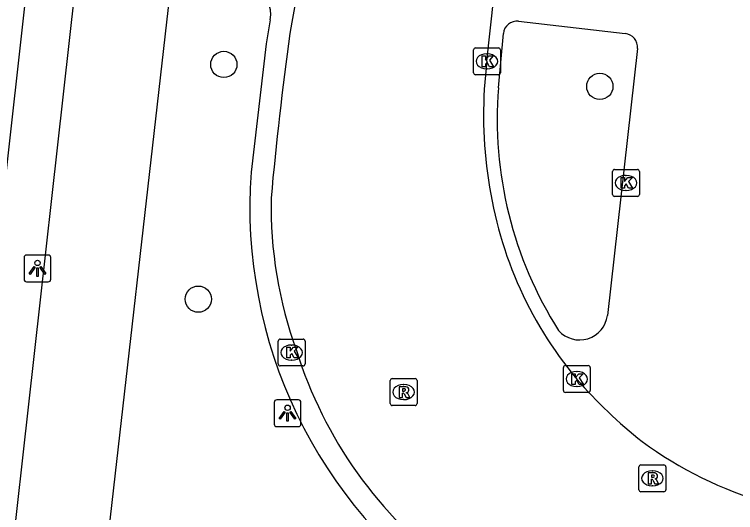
# Model space of a CAD drawing. Extents: x 162026 to 163499, y 387297 to 388169.
# Drawn here: x 162248.05 to 162274.92, y 387550.78 to 387569.33 of the extents above; entities that cross this region are included whole.
import ezdxf

# ---------------------------------------------------------------- set-up
doc = ezdxf.new("R2010")
doc.units = 0
for name, color, linetype in [('IMGEO_Boom', 7, 'Continuous'), ('IMGEO_Fietspad_gesloten', 7, 'Continuous'), ('IMGEO_Kolk', 7, 'Continuous'), ('IMGEO_Lichtpunt', 7, 'Continuous'), ('IMGEO_Rijbaan_lokaal_gesloten', 7, 'Continuous'), ('IMGEO_Rioolput', 7, 'Continuous'), ('IMGEO_Voetpad_open', 7, 'Continuous')]:
    doc.layers.add(name, color=color, linetype=linetype)

msp = doc.modelspace()

# ---------------------------------------------------------------- linework, layer by layer
at = {"layer": 'IMGEO_Boom'}
for centre in [(162255.854, 387567.469), (162269.863, 387566.651), (162254.903, 387558.729)]:
    msp.add_circle(centre, 0.489, dxfattribs=at)
at = {"layer": 'IMGEO_Fietspad_gesloten'}
for points in [[(162245.412, 387526.736), (162247.716, 387547.043), (162250.964, 387576.026), (162255.563, 387617.085), (162260.081, 387657.552)], [(162251.283, 387547.562), (162253.903, 387570.582)]]:
    msp.add_lwpolyline(points, dxfattribs=at)
at = {"layer": 'IMGEO_Kolk'}
for p, q in [((162265.156, 387567.159), (162265.156, 387568.011)), ((162265.231, 387568.085), (162266.083, 387568.085)), ((162266.157, 387568.011), (162266.157, 387567.159)), ((162265.644, 387567.865), (162265.669, 387567.865)), ((162265.667, 387567.305), (162265.642, 387567.305)), ((162266.083, 387567.085), (162265.231, 387567.085)), ((162270.337, 387562.631), (162270.337, 387563.483)), ((162270.412, 387563.557), (162271.264, 387563.557)), ((162271.338, 387563.483), (162271.338, 387562.631)), ((162270.825, 387563.337), (162270.85, 387563.337)), ((162270.848, 387562.777), (162270.823, 387562.777)), ((162271.264, 387562.557), (162270.412, 387562.557)), ((162257.878, 387556.315), (162257.878, 387557.167)), ((162257.953, 387557.241), (162258.805, 387557.241)), ((162258.366, 387557.021), (162258.391, 387557.021)), ((162258.879, 387557.167), (162258.879, 387556.315)), ((162258.389, 387556.461), (162258.364, 387556.461)), ((162258.805, 387556.241), (162257.953, 387556.241)), ((162268.504, 387555.328), (162268.504, 387556.18)), ((162268.579, 387556.254), (162269.431, 387556.254)), ((162269.505, 387556.18), (162269.505, 387555.328)), ((162268.992, 387556.034), (162269.017, 387556.034)), ((162269.015, 387555.474), (162268.99, 387555.474)), ((162269.431, 387555.254), (162268.579, 387555.254))]:
    msp.add_line(p, q, dxfattribs=at)
for points in [[(162265.156, 387567.159), (162265.156, 387568.011)], [(162265.231, 387568.085), (162266.083, 387568.085)], [(162266.157, 387568.011), (162266.157, 387567.159)], [(162265.477, 387567.785), (162265.6, 387567.785), (162265.6, 387567.634), (162265.73, 387567.785), (162265.894, 387567.785), (162265.748, 387567.634), (162265.901, 387567.385), (162265.749, 387567.385), (162265.664, 387567.549), (162265.6, 387567.482), (162265.6, 387567.385), (162265.477, 387567.385), (162265.477, 387567.785)], [(162266.083, 387567.085), (162265.231, 387567.085)], [(162270.337, 387562.631), (162270.337, 387563.483)], [(162270.412, 387563.557), (162271.264, 387563.557)], [(162271.338, 387563.483), (162271.338, 387562.631)], [(162270.658, 387563.257), (162270.781, 387563.257), (162270.781, 387563.106), (162270.911, 387563.257), (162271.075, 387563.257), (162270.929, 387563.106), (162271.082, 387562.857), (162270.93, 387562.857), (162270.845, 387563.021), (162270.781, 387562.954), (162270.781, 387562.857), (162270.658, 387562.857), (162270.658, 387563.257)], [(162271.264, 387562.557), (162270.412, 387562.557)], [(162257.878, 387556.315), (162257.878, 387557.167)], [(162257.953, 387557.241), (162258.805, 387557.241)], [(162258.879, 387557.167), (162258.879, 387556.315)], [(162258.199, 387556.941), (162258.322, 387556.941), (162258.322, 387556.79), (162258.452, 387556.941), (162258.616, 387556.941), (162258.47, 387556.79), (162258.623, 387556.541), (162258.471, 387556.541), (162258.386, 387556.705), (162258.322, 387556.638), (162258.322, 387556.541), (162258.199, 387556.541), (162258.199, 387556.941)], [(162258.805, 387556.241), (162257.953, 387556.241)], [(162268.504, 387555.328), (162268.504, 387556.18)], [(162268.579, 387556.254), (162269.431, 387556.254)], [(162269.505, 387556.18), (162269.505, 387555.328)], [(162268.825, 387555.954), (162268.948, 387555.954), (162268.948, 387555.803), (162269.078, 387555.954), (162269.242, 387555.954), (162269.096, 387555.803), (162269.249, 387555.554), (162269.097, 387555.554), (162269.012, 387555.718), (162268.948, 387555.651), (162268.948, 387555.554), (162268.825, 387555.554), (162268.825, 387555.954)], [(162269.431, 387555.254), (162268.579, 387555.254)]]:
    msp.add_lwpolyline(points, dxfattribs=at)
for centre, start, end in [((162265.233, 387568.009), 91.552, 178.448), ((162265.233, 387568.009), 91.552, 178.448), ((162266.081, 387568.009), 1.552, 88.448), ((162266.081, 387568.009), 1.552, 88.448), ((162265.233, 387567.161), 181.552, 268.448), ((162265.233, 387567.161), 181.552, 268.448), ((162266.081, 387567.161), 271.552, 358.448), ((162266.081, 387567.161), 271.552, 358.448), ((162270.414, 387563.481), 91.552, 178.448), ((162270.414, 387563.481), 91.552, 178.448), ((162271.262, 387563.481), 1.552, 88.448), ((162271.262, 387563.481), 1.552, 88.448), ((162270.414, 387562.633), 181.552, 268.448), ((162270.414, 387562.633), 181.552, 268.448), ((162271.262, 387562.633), 271.552, 358.448), ((162271.262, 387562.633), 271.552, 358.448), ((162257.955, 387557.165), 91.552, 178.448), ((162257.955, 387557.165), 91.552, 178.448), ((162258.803, 387557.165), 1.552, 88.448), ((162258.803, 387557.165), 1.552, 88.448), ((162257.955, 387556.317), 181.552, 268.448), ((162257.955, 387556.317), 181.552, 268.448), ((162258.803, 387556.317), 271.552, 358.448), ((162258.803, 387556.317), 271.552, 358.448), ((162268.581, 387556.178), 91.552, 178.448), ((162268.581, 387556.178), 91.552, 178.448), ((162269.429, 387556.178), 1.552, 88.448), ((162269.429, 387556.178), 1.552, 88.448), ((162268.581, 387555.33), 181.552, 268.448), ((162268.581, 387555.33), 181.552, 268.448), ((162269.429, 387555.33), 271.552, 358.448), ((162269.429, 387555.33), 271.552, 358.448)]:
    msp.add_arc(centre, 0.0765, start, end, dxfattribs=at)
for centre, major_axis, ratio, start_param, end_param in [((162265.643, 387567.585), (-0.387, 0.002), 0.722429, 4.712389, 7.853982), ((162265.668, 387567.585), (-0.39, 0.002), 0.717154, 1.570796, 4.712389), ((162270.824, 387563.057), (-0.387, 0.002), 0.722429, 4.712389, 7.853982), ((162270.849, 387563.057), (-0.39, 0.002), 0.717154, 1.570796, 4.712389), ((162258.365, 387556.741), (-0.387, 0.002), 0.722429, 4.712389, 7.853982), ((162258.39, 387556.741), (-0.39, 0.002), 0.717154, 1.570796, 4.712389), ((162268.991, 387555.754), (-0.387, 0.002), 0.722429, 4.712389, 7.853982), ((162269.016, 387555.754), (-0.39, 0.002), 0.717154, 1.570796, 4.712389)]:
    msp.add_ellipse(centre, major_axis=major_axis, ratio=ratio, start_param=start_param, end_param=end_param, dxfattribs=at)
at = {"layer": 'IMGEO_Lichtpunt'}
for p, q in [((162248.412, 387560.278), (162248.412, 387559.471)), ((162248.412, 387560.278), (162248.412, 387559.471)), ((162249.314, 387560.373), (162248.506, 387560.373)), ((162249.314, 387560.373), (162248.506, 387560.373)), ((162249.408, 387559.471), (162249.408, 387560.278)), ((162249.408, 387559.471), (162249.408, 387560.278)), ((162248.506, 387559.377), (162249.314, 387559.377)), ((162248.506, 387559.377), (162249.314, 387559.377)), ((162257.73, 387554.886), (162257.73, 387554.079)), ((162257.73, 387554.886), (162257.73, 387554.079)), ((162258.632, 387554.981), (162257.824, 387554.981)), ((162258.632, 387554.981), (162257.824, 387554.981)), ((162258.726, 387554.079), (162258.726, 387554.886)), ((162258.726, 387554.079), (162258.726, 387554.886)), ((162257.824, 387553.985), (162258.632, 387553.985)), ((162257.824, 387553.985), (162258.632, 387553.985))]:
    msp.add_line(p, q, dxfattribs=at)
for points in [[(162248.786, 387559.942), (162248.825, 387559.914), (162248.637, 387559.652), (162248.599, 387559.679), (162248.786, 387559.942)], [(162248.998, 387559.914), (162249.036, 387559.941), (162249.223, 387559.679), (162249.184, 387559.651), (162248.998, 387559.914)], [(162248.888, 387559.894), (162248.935, 387559.894), (162248.935, 387559.572), (162248.888, 387559.572), (162248.888, 387559.894)], [(162258.104, 387554.55), (162258.143, 387554.522), (162257.955, 387554.26), (162257.917, 387554.287), (162258.104, 387554.55)], [(162258.206, 387554.502), (162258.253, 387554.502), (162258.253, 387554.18), (162258.206, 387554.18), (162258.206, 387554.502)], [(162258.316, 387554.522), (162258.354, 387554.549), (162258.541, 387554.287), (162258.502, 387554.259), (162258.316, 387554.522)]]:
    msp.add_lwpolyline(points, dxfattribs=at)
for centre in [(162248.911, 387560.076), (162258.229, 387554.684)]:
    msp.add_circle(centre, 0.0994, dxfattribs=at)
for centre, start, end in [((162248.506, 387560.278), 90, 180), ((162248.506, 387560.278), 90, 180), ((162249.314, 387560.278), 0, 90), ((162249.314, 387560.278), 0, 90), ((162248.506, 387559.471), 180, 270), ((162248.506, 387559.471), 180, 270), ((162249.314, 387559.471), 270, 0), ((162249.314, 387559.471), 270, 360), ((162257.824, 387554.886), 90, 180), ((162257.824, 387554.886), 90, 180), ((162258.632, 387554.886), 0, 90), ((162258.632, 387554.886), 0, 90), ((162257.824, 387554.079), 180, 270), ((162257.824, 387554.079), 180, 270), ((162258.632, 387554.079), 270, 0), ((162258.632, 387554.079), 270, 360)]:
    msp.add_arc(centre, 0.0946, start, end, dxfattribs=at)
at = {"layer": 'IMGEO_Rijbaan_lokaal_gesloten'}
msp.add_lwpolyline([(162265.657, 387567.585), (162266.306, 387573.59)], dxfattribs=at)
for centre, radius, start, end in [((162315.734, 387559.408), 58.152, 164.20193, 170.8835), ((162381.224, 387551.423), 124.104, 172.03417, 174.88353), ((162281.058, 387565.591), 15.529, 172.6213, 188.0124), ((162280.361, 387565.232), 14.792, 187.0137, 219.8495), ((162273.357, 387562.202), 15.745, 178.9465, 200.001), ((162273.936, 387561.606), 16.104, 197.3042, 233.6718), ((162282.482, 387567.416), 17.822, 220.8686, 231.7265), ((162280.41, 387565.718), 15.217, 233.8925, 253.4822)]:
    msp.add_arc(centre, radius, start, end, dxfattribs=at)
at = {"layer": 'IMGEO_Rioolput'}
for p, q in [((162262.052, 387554.843), (162262.052, 387555.695)), ((162262.127, 387555.769), (162262.979, 387555.769)), ((162263.053, 387555.695), (162263.053, 387554.843)), ((162262.54, 387555.549), (162262.565, 387555.549)), ((162262.563, 387554.989), (162262.538, 387554.989)), ((162262.979, 387554.769), (162262.127, 387554.769)), ((162271.321, 387551.632), (162271.321, 387552.484)), ((162271.396, 387552.558), (162272.248, 387552.558)), ((162272.322, 387552.484), (162272.322, 387551.632)), ((162271.809, 387552.338), (162271.834, 387552.338)), ((162271.832, 387551.778), (162271.807, 387551.778)), ((162272.248, 387551.558), (162271.396, 387551.558))]:
    msp.add_line(p, q, dxfattribs=at)
for points in [[(162262.052, 387554.843), (162262.052, 387555.695)], [(162262.127, 387555.769), (162262.979, 387555.769)], [(162263.053, 387555.695), (162263.053, 387554.843)], [(162262.641, 387555.467), (162262.389, 387555.469), (162262.389, 387555.069)], [(162262.567, 387555.388), (162262.513, 387555.388), (162262.513, 387555.307)], [(162262.389, 387555.069), (162262.513, 387555.069), (162262.513, 387555.231), (162262.524, 387555.231)], [(162262.513, 387555.307), (162262.565, 387555.307)], [(162262.571, 387555.202), (162262.642, 387555.069), (162262.782, 387555.069), (162262.717, 387555.195)], [(162262.979, 387554.769), (162262.127, 387554.769)], [(162271.321, 387551.632), (162271.321, 387552.484)], [(162271.396, 387552.558), (162272.248, 387552.558)], [(162272.322, 387552.484), (162272.322, 387551.632)], [(162271.91, 387552.256), (162271.658, 387552.258), (162271.658, 387551.858)], [(162271.836, 387552.177), (162271.782, 387552.177), (162271.782, 387552.096)], [(162271.658, 387551.858), (162271.782, 387551.858), (162271.782, 387552.02), (162271.793, 387552.02)], [(162271.782, 387552.096), (162271.834, 387552.096)], [(162271.84, 387551.991), (162271.911, 387551.858), (162272.051, 387551.858), (162271.986, 387551.984)], [(162272.248, 387551.558), (162271.396, 387551.558)]]:
    msp.add_lwpolyline(points, dxfattribs=at)
for centre, radius, start, end in [((162262.129, 387555.693), 0.0765, 91.552, 178.448), ((162262.129, 387555.693), 0.0765, 91.552, 178.448), ((162262.977, 387555.693), 0.0765, 1.552, 88.448), ((162262.977, 387555.693), 0.0765, 1.552, 88.448), ((162262.573, 387555.292), 0.0964, 77.0061, 93.1865), ((162262.587, 387555.349), 0.0378, 276.6634, 79.6772), ((162262.64, 387555.357), 0.109, 350.3612, 89.416), ((162262.523, 387555.178), 0.0533, 26.0293, 88.6989), ((162262.549, 387555.496), 0.19, 274.7715, 282.9687), ((162262.638, 387555.357), 0.112, 277.5842, 350.9817), ((162262.622, 387555.142), 0.108, 29.5134, 73.7905), ((162262.129, 387554.845), 0.0765, 181.552, 268.448), ((162262.129, 387554.845), 0.0765, 181.552, 268.448), ((162262.977, 387554.845), 0.0765, 271.552, 358.448), ((162262.977, 387554.845), 0.0765, 271.552, 358.448), ((162271.398, 387552.482), 0.0765, 91.552, 178.448), ((162271.398, 387552.482), 0.0765, 91.552, 178.448), ((162272.246, 387552.482), 0.0765, 1.552, 88.448), ((162272.246, 387552.482), 0.0765, 1.552, 88.448), ((162271.842, 387552.081), 0.0964, 77.0061, 93.1865), ((162271.856, 387552.138), 0.0378, 276.6634, 79.6772), ((162271.909, 387552.146), 0.109, 350.3612, 89.416), ((162271.792, 387551.967), 0.0533, 26.0293, 88.6989), ((162271.818, 387552.285), 0.19, 274.7715, 282.9687), ((162271.907, 387552.146), 0.112, 277.5842, 350.9817), ((162271.891, 387551.931), 0.108, 29.5134, 73.7905), ((162271.398, 387551.634), 0.0765, 181.552, 268.448), ((162271.398, 387551.634), 0.0765, 181.552, 268.448), ((162272.246, 387551.634), 0.0765, 271.552, 358.448), ((162272.246, 387551.634), 0.0765, 271.552, 358.448)]:
    msp.add_arc(centre, radius, start, end, dxfattribs=at)
for centre, major_axis, ratio, start_param, end_param in [((162262.539, 387555.269), (-0.387, 0.002), 0.722429, 4.712389, 7.853982), ((162262.564, 387555.269), (-0.39, 0.002), 0.717154, 1.570796, 4.712389), ((162271.808, 387552.058), (-0.387, 0.002), 0.722429, 4.712389, 7.853982), ((162271.833, 387552.058), (-0.39, 0.002), 0.717154, 1.570796, 4.712389)]:
    msp.add_ellipse(centre, major_axis=major_axis, ratio=ratio, start_param=start_param, end_param=end_param, dxfattribs=at)
at = {"layer": 'IMGEO_Voetpad_open'}
for points in [[(162255.196, 387630.156), (162253.77, 387617.22), (162249.133, 387575.99), (162245.725, 387545.476)], [(162257.579, 387569.13), (162257.433, 387568.234), (162256.87, 387563.453)], [(162266.833, 387569.082), (162270.803, 387568.62)], [(162266.088, 387566.604), (162266.268, 387568.621)], [(162271.27, 387568.06), (162270.145, 387558.124)]]:
    msp.add_lwpolyline(points, dxfattribs=at)
for centre, radius, start, end in [((162256.606, 387569.337), 0.995, 348.0097, 74.0771), ((162266.783, 387568.567), 0.518, 84.4254, 173.9986), ((162270.756, 387568.106), 0.516, 354.8288, 84.8226), ((162280.669, 387565.415), 14.63, 175.339, 212.4799), ((162274.616, 387562.147), 17.794, 175.7909, 235.5291), ((162269.108, 387558.255), 1.045, 221.7581, 352.7883)]:
    msp.add_arc(centre, radius, start, end, dxfattribs=at)

doc.saveas('drawing.dxf')
